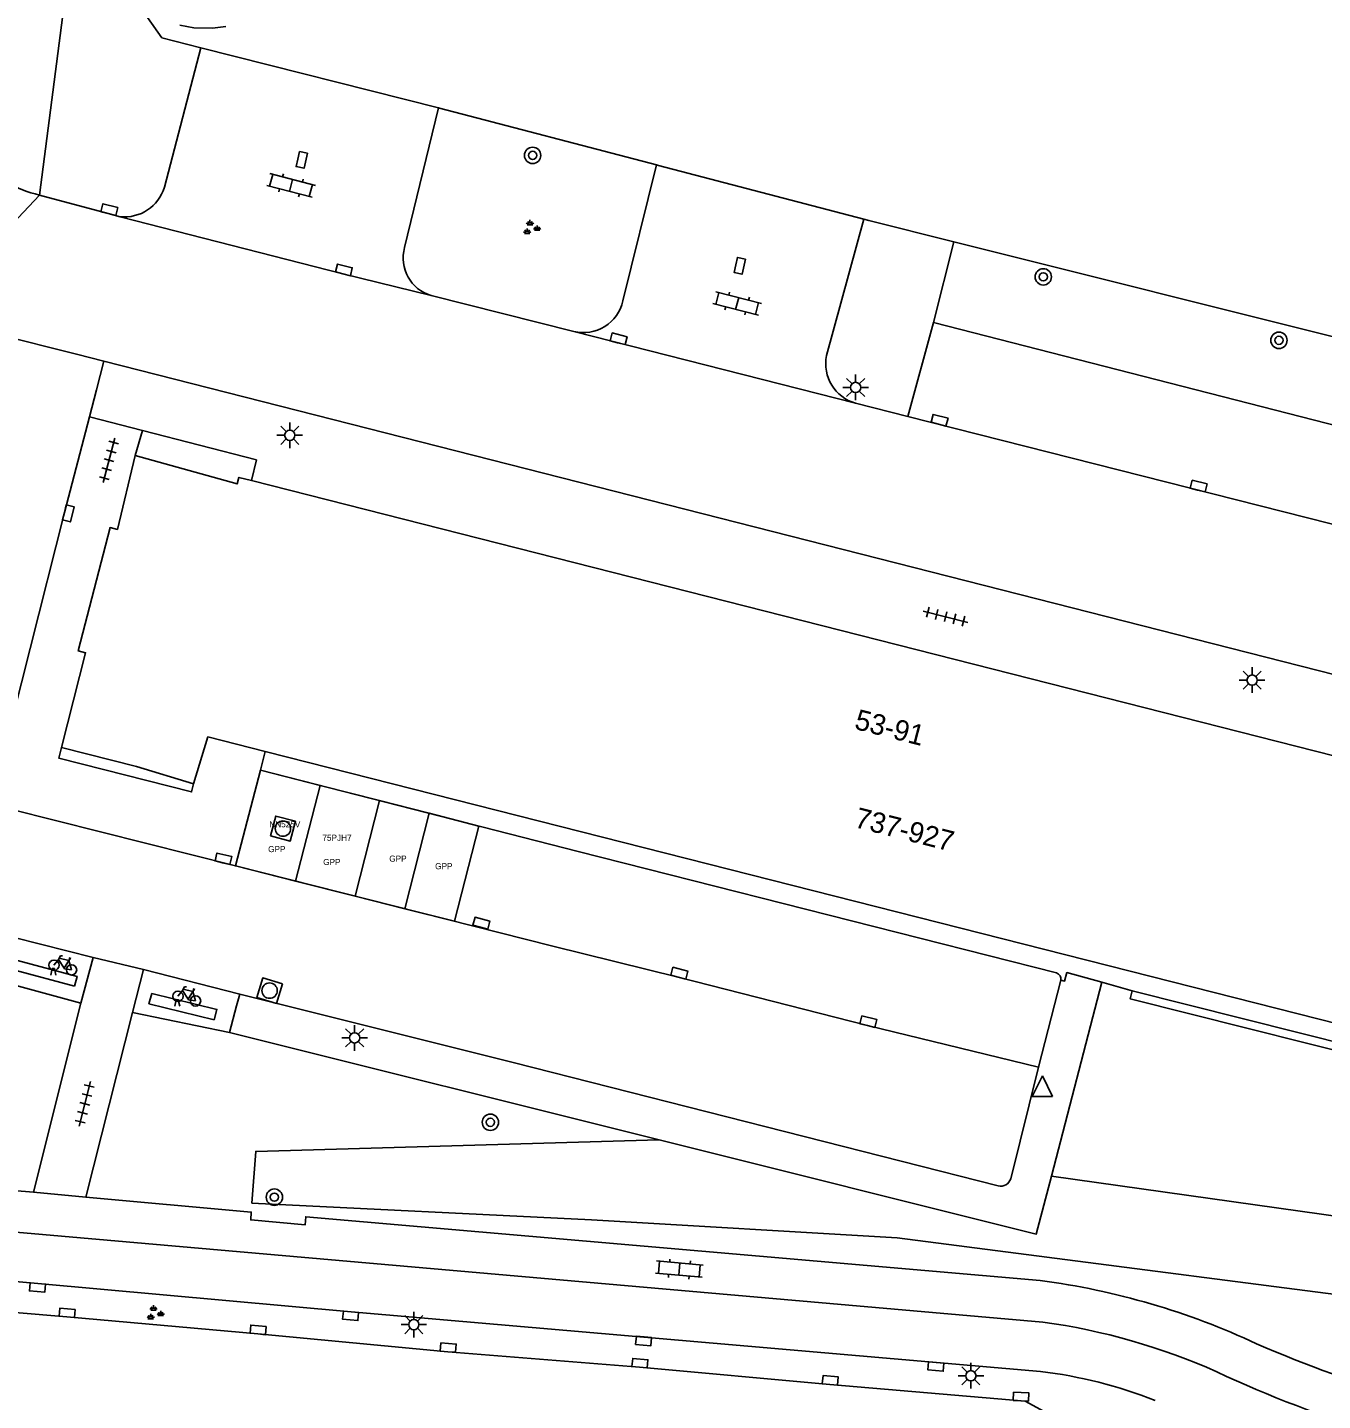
# Model space of a CAD drawing. Extents: x 131000 to 133014, y 396499 to 399001.
# Drawn here: x 132681 to 132744.3, y 396901.1 to 396968.2 of the extents above; entities that cross this region are included whole.
import ezdxf

# ---------------------------------------------------------------- set-up
doc = ezdxf.new("R2010")
doc.units = 0
for name, color, linetype in [('bp-anno-kenteken', 7, 'Continuous'), ('bp-grn-parkeervak', 7, 'Continuous'), ('gg-afsc-hekwerk', 7, 'Continuous'), ('gg-anno-huisnummerreeks BGT', 7, 'Continuous'), ('gg-bbg-hoofdgebouw', 7, 'Continuous'), ('gg-knt-verharding', 7, 'Continuous'), ('gg-knt-verharding nz', 7, 'Continuous'), ('gt-bbg-plantopografie pand', 7, 'Continuous'), ('gt-grn-groengrens', 7, 'Continuous'), ('gt-grn-vlakafsluiter', 7, 'Continuous'), ('gt-grn-weggrens', 7, 'Continuous'), ('gt-symb-boom', 7, 'Continuous'), ('gt-symb-fietsenrek', 7, 'Continuous'), ('gt-symb-groenvak', 7, 'Continuous'), ('gt-symb-klinker verharding', 7, 'Continuous'), ('gt-symb-kolk', 7, 'Continuous'), ('gt-symb-lichtmast', 7, 'Continuous'), ('gt-symb-rioolschacht', 7, 'Continuous'), ('gt-symb-tegel verharding', 7, 'Continuous'), ('gt-symb-waterafsluiter', 7, 'Continuous'), ('kenmerkpunt gehandicapten parkeerplaats', 7, 'Continuous')]:
    doc.layers.add(name, color=color, linetype=linetype)

# ---------------------------------------------------------------- blocks, each defined once
blk = doc.blocks.new('gt0-BOOM')
at = {"layer": 'gt-symb-boom'}
for radius in [0.4, 0.2]:
    blk.add_circle((0, 0), radius, dxfattribs=at)
blk = doc.blocks.new('gt0-KOLK')
at = {"layer": 'gt-symb-kolk'}
blk.add_lwpolyline([(0, 0), (0.375, 0), (0.375, 0.4), (-0.375, 0.4), (-0.375, 0), (0, 0)], dxfattribs=at)
blk = doc.blocks.new('gt0-LMAST')
at = {"layer": 'gt-symb-lichtmast'}
for p, q in [((-0.182, 0.173), (-0.447, 0.438)), ((-0.005, 0.246), (-0.005, 0.621)), ((0.172, 0.173), (0.437, 0.438)), ((-0.255, -0.004), (-0.63, -0.004)), ((-0.182, -0.181), (-0.447, -0.446)), ((-0.005, -0.254), (-0.005, -0.629)), ((0.437, -0.446), (0.172, -0.181)), ((0.245, -0.004), (0.62, -0.004))]:
    blk.add_line(p, q, dxfattribs=at)
blk.add_circle((-0.005, -0.004), 0.25, dxfattribs=at)
blk = doc.blocks.new('gt0-WAFSL')
at = {"layer": 'gt-symb-waterafsluiter'}
for p, q in [((-0.5, -0.333), (0, 0.667)), ((0, 0.667), (0.5, -0.333)), ((0.5, -0.333), (-0.5, -0.333))]:
    blk.add_line(p, q, dxfattribs=at)
blk = doc.blocks.new('gt0-KL1')
at = {"layer": 'gt-symb-klinker verharding'}
for p, q in [((-1.15, 0.3), (1.15, 0.3)), ((-1, -0.3), (-1, 0.3)), ((-0.5, 0.3), (-0.5, 0.45)), ((0, -0.3), (0, 0.3)), ((0.5, 0.3), (0.5, 0.45)), ((1, -0.3), (1, 0.3)), ((-1.15, -0.3), (1.15, -0.3)), ((-0.5, -0.45), (-0.5, -0.3)), ((0.5, -0.45), (0.5, -0.3))]:
    blk.add_line(p, q, dxfattribs=at)
blk = doc.blocks.new('gt0-GRVAK')
at = {"layer": 'gt-symb-groenvak'}
for p, q in [((-0.11, 0.189), (-0.228, 0.24)), ((-0.182, 0.153), (0.088, 0.153)), ((-0.091, 0.211), (-0.156, 0.322)), ((-0.047, 0.214), (-0.047, 0.393)), ((-0.004, 0.211), (0.061, 0.322)), ((0.015, 0.189), (0.133, 0.24)), ((0.262, -0.052), (0.197, 0.059)), ((0.305, -0.049), (0.305, 0.13)), ((0.349, -0.052), (0.414, 0.059)), ((-0.245, -0.228), (-0.363, -0.177)), ((-0.318, -0.264), (-0.047, -0.264)), ((-0.226, -0.206), (-0.291, -0.095)), ((-0.183, -0.203), (-0.183, -0.024)), ((-0.139, -0.206), (-0.074, -0.095)), ((-0.12, -0.228), (-0.002, -0.177)), ((0.243, -0.074), (0.125, -0.023)), ((0.17, -0.11), (0.441, -0.11)), ((0.368, -0.074), (0.486, -0.023))]:
    blk.add_line(p, q, dxfattribs=at)
blk = doc.blocks.new('gt0-TEG1')
at = {"layer": 'gt-symb-tegel verharding'}
for p, q in [((-1.125, 0), (1.125, 0)), ((-0.9, -0.25), (-0.9, 0.25)), ((-0.45, -0.25), (-0.45, 0.25)), ((0, -0.25), (0, 0.25)), ((0.45, -0.25), (0.45, 0.25)), ((0.9, -0.25), (0.9, 0.25))]:
    blk.add_line(p, q, dxfattribs=at)
blk = doc.blocks.new('gt0-RS')
at = {"layer": 'gt-symb-rioolschacht'}
blk.add_lwpolyline([(-0.5, -0.5), (0.5, -0.5), (0.5, 0.5), (-0.5, 0.5)], close=True, dxfattribs=at)
blk.add_circle((0, 0), 0.375, dxfattribs=at)
blk = doc.blocks.new('gt0-FREK')
at = {"layer": 'gt-symb-fietsenrek'}
for p, q in [((0.259, 0.762), (0.294, 0.823)), ((0.54, 0.335), (0.259, 0.762)), ((0.294, 0.823), (0.767, 0.714)), ((0.767, 0.714), (0.54, 0.335)), ((0.757, 0.841), (0.866, 0.816)), ((0.767, 0.714), (0.84, 0.822)), ((0.895, 0.252), (0.767, 0.714))]:
    blk.add_line(p, q, dxfattribs=at)
for points in [[(0.036, 0.476), (0.228, 0.708), (0.259, 0.762)], [(0.294, 0.823), (0.36, 0.937), (0.452, 0.935)], [(-0.124, 0), (-0.047, 0.312), (0.053, 0.312), (0.12, 0)], [(0.54, 0.335), (0.555, 0.305), (0.895, 0.252)]]:
    blk.add_lwpolyline(points, dxfattribs=at)
for centre in [(0.036, 0.476), (0.895, 0.252)]:
    blk.add_circle(centre, 0.252, dxfattribs=at)

msp = doc.modelspace()

# ---------------------------------------------------------------- linework, layer by layer
at = {"layer": 'bp-grn-parkeervak'}
for p, q in [((132692.398, 396931.926), (132695.305, 396931.183)), ((132695.305, 396931.183), (132694.11, 396926.511)), ((132695.305, 396931.183), (132698.211, 396930.44)), ((132698.211, 396930.44), (132697.019, 396925.775)), ((132698.211, 396930.44), (132700.633, 396929.821)), ((132700.633, 396929.821), (132699.443, 396925.163)), ((132697.019, 396925.775), (132694.11, 396926.511)), ((132699.443, 396925.163), (132697.019, 396925.775)), ((132701.866, 396924.55), (132699.443, 396925.163))]:
    msp.add_line(p, q, dxfattribs=at)
for points in [[(132694.11, 396926.511), (132691.172, 396927.254), (132692.398, 396931.926)], [(132700.633, 396929.821), (132703.055, 396929.201), (132701.866, 396924.55)]]:
    msp.add_lwpolyline(points, dxfattribs=at)
at = {"layer": 'gg-afsc-hekwerk'}
for p, q in [((132711.733, 396961.485), (132701.14, 396964.25)), ((132711.83, 396961.46), (132711.733, 396961.485)), ((132722.11, 396958.77), (132726.263, 396957.729)), ((132726.263, 396957.729), (132812.887, 396936.006))]:
    msp.add_line(p, q, dxfattribs=at)
at = {"layer": 'gg-bbg-hoofdgebouw'}
msp.add_line((132756.451, 396929.677), (132691.952, 396946.069), dxfattribs=at)
for points in [[(132686.279, 396947.295), (132685.407, 396943.683), (132685.048, 396943.77), (132683.497, 396937.75), (132683.856, 396937.663), (132682.677, 396933.036)], [(132691.952, 396946.069), (132691.34, 396946.224), (132691.253, 396945.908), (132686.279, 396947.295)], [(132682.677, 396933.036), (132686.342, 396932.111), (132689.13, 396931.26)], [(132689.13, 396931.26), (132689.831, 396933.555), (132692.632, 396932.843)], [(132692.632, 396932.843), (132753.335, 396917.417), (132756.451, 396929.677)]]:
    msp.add_lwpolyline(points, dxfattribs=at)
at = {"layer": 'gg-knt-verharding'}
for p, q in [((132687.701, 396960.389), (132689.483, 396967.192)), ((132701.088, 396964.263), (132689.483, 396967.192)), ((132699.435, 396957.446), (132701.088, 396964.263)), ((132701.14, 396964.25), (132701.088, 396964.263)), ((132711.733, 396961.485), (132710.096, 396954.841)), ((132721.872, 396958.83), (132711.83, 396961.46)), ((132684.961, 396959.104), (132681.602, 396960.013)), ((132684.961, 396959.104), (132685.543, 396958.955)), ((132720.045, 396952.17), (132721.872, 396958.83)), ((132722.11, 396958.77), (132721.872, 396958.83)), ((132707.71, 396953.35), (132700.733, 396955.101)), ((132677.894, 396953.616), (132683.408, 396952.245)), ((132725.263, 396953.787), (132724.013, 396949.2)), ((132768.288, 396942.773), (132725.263, 396953.787)), ((132683.408, 396952.245), (132684.742, 396951.905)), ((132684.383, 396950.496), (132684.742, 396951.905)), ((132684.742, 396951.905), (132757.322, 396933.405)), ((132684.383, 396950.496), (132684.039, 396949.179)), ((132724.013, 396949.2), (132721.457, 396949.842)), ((132692.398, 396931.926), (132691.172, 396927.254)), ((132707.922, 396927.957), (132692.398, 396931.926)), ((132680.193, 396930.023), (132691.172, 396927.254)), ((132731.284, 396922.027), (132707.922, 396927.957)), ((132684.22, 396922.788), (132680.371, 396923.753)), ((132683.623, 396920.556), (132684.22, 396922.788)), ((132686.152, 396920.101), (132686.681, 396922.188)), ((132686.681, 396922.188), (132691.383, 396920.992)), ((132730.402, 396917.418), (132731.484, 396921.675)), ((132691.383, 396920.992), (132691.228, 396920.412)), ((132691.383, 396920.992), (132704.733, 396917.645)), ((132734.972, 396921.151), (132733.493, 396921.582)), ((132734.972, 396921.151), (132749.343, 396917.535)), ((132683.623, 396920.556), (132681.314, 396911.329)), ((132691.228, 396920.412), (132690.883, 396919.116)), ((132683.864, 396911.074), (132686.152, 396920.101)), ((132690.883, 396919.116), (132686.152, 396920.101)), ((132704.733, 396917.645), (132728.432, 396911.628)), ((132729.04, 396911.974), (132730.402, 396917.418)), ((132681.314, 396911.329), (132679.423, 396911.478)), ((132681.314, 396911.329), (132683.864, 396911.074)), ((132677.893, 396909.587), (132730.616, 396904.979)), ((132681.523, 396906.865), (132678.299, 396907.137))]:
    msp.add_line(p, q, dxfattribs=at)
for points in [[(132684.039, 396949.179), (132682.822, 396944.514), (132679.452, 396931.226)], [(132680.026, 396922.293), (132679.856, 396921.577), (132683.623, 396920.556)], [(132733.493, 396921.582), (132731.786, 396922.04), (132731.671, 396921.625), (132731.484, 396921.675)], [(132730.488, 396907.012), (132694.604, 396910.118), (132694.573, 396909.721), (132691.921, 396909.965), (132691.946, 396910.351), (132683.864, 396911.074)], [(132733.607, 396899.01), (132729.745, 396901.123), (132720.213, 396901.933), (132710.914, 396902.772), (132701.551, 396903.531), (132692.261, 396904.396), (132682.936, 396905.226), (132670.107, 396906.305)], [(132681.523, 396906.865), (132696.819, 396905.481), (132730.495, 396902.57)]]:
    msp.add_lwpolyline(points, dxfattribs=at)
for centre, radius, start, end in [((132682.752, 396965.239), 5.351, 220.80578, 257.58684), ((132685.754, 396960.978), 2.034, 264.04035, 343.16806), ((132701.279, 396956.935), 1.913, 164.50952, 253.42113), ((132708.179, 396955.254), 1.961, 256.15047, 347.85167), ((132722.024, 396951.778), 2.017, 168.79978, 253.67629), ((132731.185, 396921.738), 0.306, 348.12366, 71.08524), ((132728.551, 396912.127), 0.513, 256.63427, 342.65232), ((132725.617, 396870.784), 36.554, 65.02544, 82.34295), ((132726.236, 396873.597), 31.686, 66.02779, 82.05469), ((132765.964, 396961.18), 62.445, 246.48658, 253.81462), ((132727.684, 396879.769), 22.974, 68.51337, 82.97193), ((132762.19, 396951.49), 54.109, 244.75165, 262.62049)]:
    msp.add_arc(centre, radius, start, end, dxfattribs=at)
at = {"layer": 'gg-knt-verharding nz'}
for p, q in [((132721.457, 396949.842), (132707.71, 396953.35)), ((132759.072, 396940.295), (132724.013, 396949.2)), ((132691.172, 396927.254), (132706.669, 396923.335))]:
    msp.add_line(p, q, dxfattribs=at)
for points in [[(132700.733, 396955.101), (132696.422, 396956.164), (132685.543, 396958.955)], [(132706.669, 396923.335), (132712.803, 396921.82), (132722.043, 396919.454), (132730.402, 396917.418)], [(132683.318, 396921.384), (132680.4, 396922.159), (132680.526, 396922.631), (132683.444, 396921.855), (132683.318, 396921.384)], [(132687.087, 396921.021), (132690.268, 396920.242), (132690.127, 396919.743), (132686.946, 396920.522), (132687.087, 396921.021)]]:
    msp.add_lwpolyline(points, dxfattribs=at)
at = {"layer": 'gt-bbg-plantopografie pand'}
msp.add_lwpolyline([(132688.452, 396968.313), (132689.149, 396968.17), (132690.053, 396968.162), (132690.7, 396968.243)], dxfattribs=at)
at = {"layer": 'gt-grn-groengrens'}
for p, q in [((132683.37, 396973.66), (132681.602, 396960.013)), ((132726.263, 396957.729), (132725.263, 396953.787)), ((132731.029, 396912.109), (132733.493, 396921.582)), ((132690.883, 396919.116), (132711.871, 396913.873))]:
    msp.add_line(p, q, dxfattribs=at)
for points in [[(132734.972, 396921.151), (132734.874, 396920.763), (132749.245, 396917.147), (132749.343, 396917.535)], [(132691.978, 396910.781), (132692.169, 396913.313), (132711.871, 396913.873)], [(132711.871, 396913.873), (132730.291, 396909.271), (132731.029, 396912.109)], [(132731.029, 396912.109), (132753.136, 396908.988), (132752.233, 396905.374), (132723.503, 396909.093), (132708.566, 396909.962), (132691.978, 396910.781)]]:
    msp.add_lwpolyline(points, dxfattribs=at)
at = {"layer": 'gt-grn-vlakafsluiter'}
msp.add_lwpolyline([(132689.483, 396967.192), (132687.58, 396967.68), (132683.37, 396973.66)], dxfattribs=at)
at = {"layer": 'gt-grn-weggrens'}
for p, q in [((132675.929, 396954.026), (132681.602, 396960.013)), ((132684.039, 396949.179), (132686.64, 396948.51)), ((132686.64, 396948.51), (132686.279, 396947.295)), ((132692.398, 396931.926), (132692.632, 396932.843)), ((132684.22, 396922.788), (132686.681, 396922.188))]:
    msp.add_line(p, q, dxfattribs=at)
for points in [[(132686.64, 396948.51), (132692.2, 396947.08), (132691.952, 396946.069)], [(132689.13, 396931.26), (132689.03, 396930.867), (132682.545, 396932.516), (132682.677, 396933.036)]]:
    msp.add_lwpolyline(points, dxfattribs=at)

# ---------------------------------------------------------------- block references
at = {"layer": 'gt-symb-boom'}
for p in [(132705.69, 396961.947), (132730.631, 396956.016), (132742.142, 396952.917), (132703.628, 396914.735), (132693.075, 396911.077)]:
    msp.add_blockref('gt0-BOOM', p, dxfattribs=at)
at = {"layer": 'gt-symb-fietsenrek'}
for p in [(132682.275, 396921.923), (132688.33, 396920.408)]:
    msp.add_blockref('gt0-FREK', p, dxfattribs=at)
at = {"layer": 'gt-symb-groenvak'}
for p in [(132705.608, 396958.4), (132687.218, 396905.403)]:
    msp.add_blockref('gt0-GRVAK', p, dxfattribs=at)
at = {"layer": 'gt-symb-klinker verharding'}
for p, rotation in [((132693.888, 396960.479), 165.58873496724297), ((132715.681, 396954.714), 165.69972255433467), ((132712.856, 396907.562), 175.00791883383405)]:
    msp.add_blockref('gt0-KL1', p, dxfattribs=dict(at, rotation=rotation))
at = {"layer": 'gt-symb-kolk'}
for p, rotation in [((132694.221, 396961.771), -102.64685349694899), ((132684.961, 396959.104), -14.355784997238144), ((132696.422, 396956.164), -13.827795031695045), ((132715.612, 396956.598), -102.59095061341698), ((132709.84, 396952.798), -14.300277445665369), ((132725.517, 396948.821), -14.244742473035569), ((132738.17, 396945.607), -14.300277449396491), ((132682.821, 396944.514), -104.18918015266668), ((132690.541, 396927.405), -13.46677689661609), ((132703.139, 396924.261), -14.71731114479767), ((132712.803, 396921.82), -14.361150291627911), ((132722.043, 396919.454), -13.69567884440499), ((132681.523, 396906.865), 174.95825817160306), ((132682.936, 396905.226), -5.0906826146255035), ((132696.819, 396905.481), 174.82822024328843), ((132692.261, 396904.396), -5.317909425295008), ((132711.13, 396904.253), 175.09562388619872), ((132701.551, 396903.531), -4.6369851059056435), ((132710.914, 396902.772), -5.155705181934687), ((132725.405, 396903.009), 175.0225690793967), ((132720.213, 396901.933), -4.904376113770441), ((132729.539, 396901.132), -2.518647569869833)]:
    msp.add_blockref('gt0-KOLK', p, dxfattribs=dict(at, rotation=rotation))
at = {"layer": 'gt-symb-lichtmast'}
for p in [(132721.473, 396950.62), (132693.832, 396948.284), (132740.837, 396936.33), (132697.001, 396918.856), (132699.894, 396904.856), (132727.102, 396902.361)]:
    msp.add_blockref('gt0-LMAST', p, dxfattribs=at)
at = {"layer": 'gt-symb-rioolschacht'}
for p, rotation in [((132693.496, 396929.074), -14.717311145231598), ((132692.843, 396921.162), 163.08678228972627)]:
    msp.add_blockref('gt0-RS', p, dxfattribs=dict(at, rotation=rotation))
at = {"layer": 'gt-symb-tegel verharding'}
for p, rotation in [((132684.999, 396947.059), -104.66187016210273), ((132725.862, 396939.422), -14.189180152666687), ((132683.812, 396915.633), 75.75525752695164)]:
    msp.add_blockref('gt0-TEG1', p, dxfattribs=dict(at, rotation=rotation))
at = {"layer": 'gt-symb-waterafsluiter'}
msp.add_blockref('gt0-WAFSL', (132730.589, 396916.332), dxfattribs=at)

# ---------------------------------------------------------------- texts
at = {"layer": 'bp-anno-kenteken'}
for s, p in [('NN525V', (132692.828, 396929.137)), ('75PJH7', (132695.42, 396928.476))]:
    msp.add_text(s, height=0.3, dxfattribs=at).set_placement(p)
at = {"layer": 'gg-anno-huisnummerreeks BGT'}
for s, p in [('53-91', (132721.362, 396933.952)), ('737-927', (132721.362, 396929.155))]:
    msp.add_text(s, height=1, rotation=345.7, dxfattribs=at).set_placement(p)
at = {"layer": 'kenmerkpunt gehandicapten parkeerplaats'}
for p in [(132692.77, 396927.925), (132698.688, 396927.457), (132695.459, 396927.293), (132700.929, 396927.09)]:
    msp.add_text('GPP', height=0.3, dxfattribs=at).set_placement(p)

doc.saveas('drawing.dxf')
